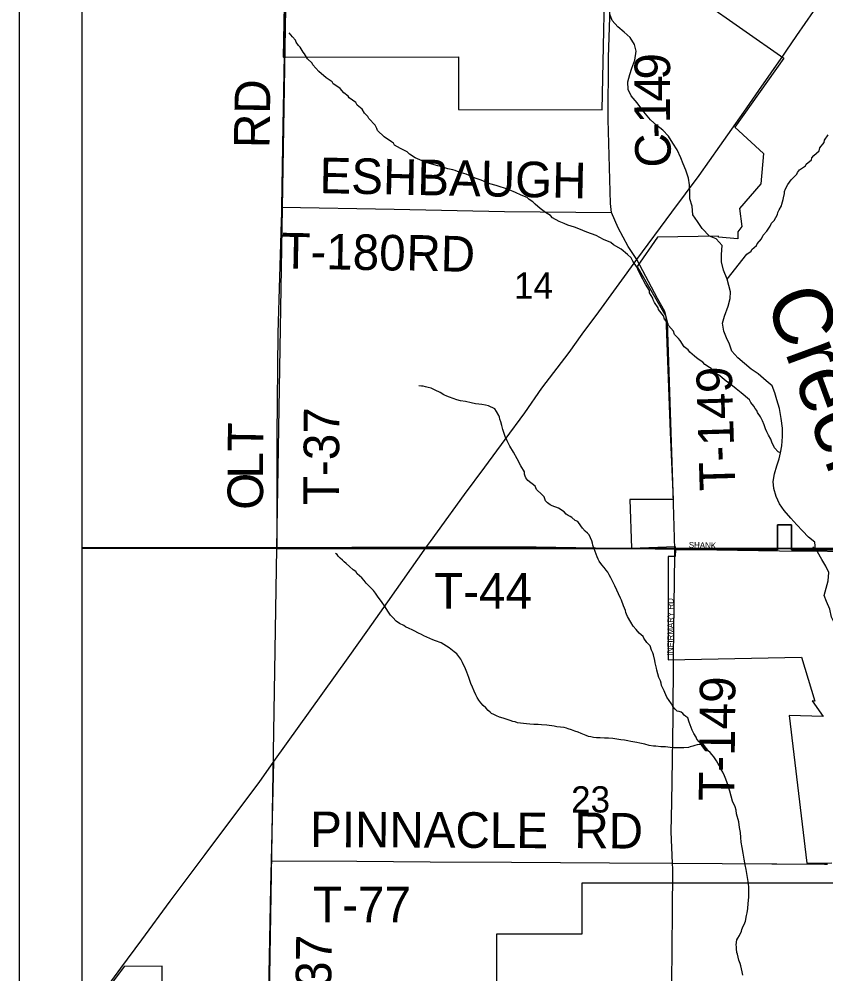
# Model space of a CAD drawing. Extents: x -209 to 4852, y 0 to 905.
# Drawn here: x 433.77 to 459.54, y 289.97 to 320.46 of the extents above; entities that cross this region are included whole.
import ezdxf

# ---------------------------------------------------------------- set-up
doc = ezdxf.new("R2010")
doc.units = 0
for name, color, linetype in [('Default', 7, 'Continuous'), ('GM_P_County_Alignment', 7, 'Continuous'), ('GM_X_Airport_Location_Class_2', 7, 'Continuous'), ('GM_X_Airport_Location_Class_3', 7, 'Continuous'), ('GM_X_County_Road', 7, 'Continuous'), ('GM_X_County_Road_Text', 7, 'Continuous'), ('GM_X_County_ROW', 7, 'Continuous'), ('GM_X_County_Subdivision_Text', 7, 'Continuous'), ('GM_X_Minor_Lake_Text', 7, 'Continuous'), ('GM_X_Minor_River', 7, 'Continuous'), ('GM_X_Section_Text', 7, 'Continuous'), ('GM_X_Township_Road', 7, 'Continuous'), ('GM_X_Township_Road_Text', 7, 'Continuous'), ('GM_X_US_Location', 7, 'Continuous'), ('SH_Data', 7, 'Continuous')]:
    doc.layers.add(name, color=color, linetype=linetype)

msp = doc.modelspace()

# ---------------------------------------------------------------- linework, layer by layer
at = {"layer": 'Default'}
msp.add_lwpolyline([(571.768, 202.559), (571.768, 338.559), (435.768, 338.559), (435.768, 202.559)], close=True, dxfattribs=at)
at = {"layer": 'GM_X_Airport_Location_Class_2'}
for points in [[(454.717, 303.333), (454.72, 303.533), (454.661, 305.35)], [(454.72, 303.533), (458.06, 303.48), (461.121, 303.464), (461.668, 303.457), (461.871, 303.398), (461.964, 303.175), (462.119, 302.494), (462.223, 302.323), (462.485, 302.263), (464.035, 302.274), (465.747, 302.246), (467.107, 302.242)], [(454.671, 300.126), (454.717, 303.333)], [(454.478, 283.232), (454.434, 283.528), (454.404, 283.81), (454.583, 287.205), (454.62, 289.656), (454.639, 291.955), (454.657, 293.282), (454.655, 293.317)]]:
    msp.add_lwpolyline(points, dxfattribs=at)
at = {"layer": 'GM_X_County_Road'}
for points in [[(459.208, 303.525), (459.188, 303.765), (458.987, 303.915), (458.794, 304.118), (458.617, 304.313), (458.425, 304.524), (458.211, 304.773), (458.064, 304.983), (457.956, 305.214), (457.88, 305.474), (457.855, 305.703), (457.9, 305.938), (457.976, 306.202), (458.05, 306.42), (458.094, 306.617), (458.138, 306.836), (458.161, 307.132), (458.153, 307.406), (458.116, 307.711), (458.056, 308.025), (457.972, 308.308), (457.91, 308.531), (457.832, 308.753), (457.638, 308.911), (457.378, 309.131), (457.161, 309.281), (456.938, 309.47), (456.73, 309.643), (456.538, 309.862), (456.468, 310.084), (456.367, 310.285), (456.281, 310.5), (456.242, 310.752), (456.302, 310.978), (456.417, 311.294), (456.485, 311.543), (456.498, 311.756), (456.387, 312.154), (456.273, 312.447), (456.212, 312.707), (456.203, 312.943), (456.234, 313.238), (456.042, 313.449), (455.823, 313.531), (455.594, 313.773), (455.44, 313.998), (455.294, 314.215), (455.271, 314.489), (455.201, 314.727), (455.199, 314.917), (455.19, 315.168), (455.15, 315.382), (455.066, 315.636), (454.988, 315.843), (454.909, 316.035), (454.787, 316.289), (454.656, 316.506), (454.51, 316.723), (454.332, 316.918), (454.138, 317.068), (453.938, 317.248), (453.724, 317.498), (453.511, 317.785), (453.327, 318.018), (453.226, 318.211), (453.217, 318.462), (453.277, 318.689), (453.343, 318.9), (453.442, 319.155), (453.48, 319.435), (453.432, 319.65), (453.294, 319.874), (453.1, 320.047), (452.899, 320.212), (452.715, 320.422), (452.637, 320.622)], [(446.426, 316.036), (446.246, 316.147), (446.164, 316.225), (445.954, 316.329), (445.758, 316.44), (445.729, 316.502), (445.662, 316.549), (445.429, 316.699), (445.221, 316.91), (445.2, 316.972), (445.142, 317.08), (444.942, 317.29), (444.913, 317.352), (444.801, 317.461), (444.728, 317.584), (444.676, 317.631), (444.564, 317.718), (444.528, 317.795), (444.318, 317.952), (444.281, 318.007), (444.139, 318.109), (444.029, 318.249), (443.946, 318.304), (443.804, 318.399), (443.767, 318.461), (443.58, 318.587), (443.349, 318.791), (443.148, 319.001), (443.134, 319.055), (442.978, 319.196), (442.883, 319.358), (442.839, 319.412), (442.751, 319.567), (442.699, 319.621), (442.618, 319.722), (442.597, 319.791), (442.5, 319.892), (442.449, 319.962), (442.397, 320.024)], [(456.387, 312.154), (457.021, 312.962), (457.153, 313.05), (457.177, 313.11), (457.325, 313.236), (457.349, 313.289), (457.491, 313.446), (457.539, 313.559), (457.657, 313.693), (457.768, 313.85), (457.809, 313.948), (457.895, 314.037), (457.999, 314.225), (458.008, 314.286), (458.048, 314.376), (458.128, 314.496), (458.137, 314.549), (458.179, 314.701), (458.188, 314.754), (458.222, 314.898), (458.223, 314.959), (458.248, 315.042), (458.328, 315.177), (458.439, 315.334), (458.611, 315.513), (458.636, 315.565), (458.699, 315.655), (458.893, 315.78), (458.909, 315.833), (459.081, 315.974), (459.097, 316.034), (459.153, 316.109), (459.324, 316.257), (459.35, 316.355), (459.484, 316.527), (459.501, 316.595), (459.612, 316.768)], [(458.094, 306.617), (458.016, 306.647), (457.898, 306.772), (457.818, 306.949), (457.783, 307.049), (457.71, 307.172), (457.652, 307.28), (457.616, 307.38), (457.595, 307.442), (457.574, 307.511), (457.516, 307.634), (457.451, 307.765), (457.355, 307.904), (457.342, 307.966), (457.282, 308.028), (457.238, 308.105), (457.15, 308.222), (457.106, 308.306), (456.838, 308.526), (456.733, 308.613), (456.681, 308.652), (456.509, 308.793), (456.359, 308.903), (456.225, 309.006), (456.158, 309.068), (456.045, 309.139), (456.031, 309.193), (455.964, 309.225), (455.874, 309.304), (455.822, 309.335), (455.672, 309.438), (455.613, 309.508), (455.462, 309.603), (455.343, 309.697), (455.194, 309.823), (455.142, 309.9), (455.015, 310.002), (454.891, 310.196), (454.832, 310.266), (454.705, 310.39), (454.677, 310.498), (454.515, 310.684), (454.493, 310.754), (454.382, 310.878), (454.355, 310.985), (454.2, 311.187), (454.186, 311.248), (454.068, 311.411), (454.025, 311.496), (454.019, 311.557), (453.909, 311.727), (453.903, 311.796), (453.778, 311.997), (453.728, 312.097), (453.699, 312.159), (453.568, 312.406), (453.539, 312.475), (453.496, 312.567), (453.378, 312.73), (453.327, 312.838), (453.201, 312.948), (452.999, 313.112), (452.759, 313.255), (452.669, 313.326), (452.435, 313.423), (452.202, 313.558), (451.908, 313.657), (451.651, 313.762), (451.508, 313.819), (451.304, 313.884), (451.183, 313.941), (451.025, 314.005), (450.814, 314.117), (450.74, 314.195), (450.582, 314.283), (450.418, 314.416), (450.254, 314.557), (450.179, 314.627), (450.067, 314.699), (450, 314.769), (449.811, 314.842), (449.623, 314.93), (449.555, 314.955), (449.396, 315.02), (449.306, 315.052), (449.109, 315.118), (449.011, 315.151), (448.806, 315.201), (448.527, 315.315), (448.339, 315.388), (448.052, 315.509), (447.825, 315.575), (447.704, 315.624), (447.629, 315.649), (447.469, 315.683), (447.212, 315.765), (447.144, 315.782), (446.879, 315.857), (446.743, 315.906), (446.645, 315.939), (446.426, 316.036)], [(451.308, 304.607), (451.241, 304.655), (451.181, 304.725), (451.002, 304.851), (450.798, 304.924), (450.738, 304.956), (450.648, 305.019), (450.588, 305.082), (450.546, 305.205), (450.472, 305.283), (450.293, 305.439), (450.257, 305.554), (450.026, 305.728), (449.959, 305.813), (449.938, 305.867), (449.917, 305.936), (449.911, 306.005), (449.801, 306.198), (449.685, 306.421), (449.561, 306.638), (449.444, 306.831), (449.357, 307.001), (449.292, 307.132), (449.222, 307.362), (449.194, 307.484), (449.159, 307.607), (449.131, 307.692), (449.117, 307.753), (449.096, 307.807), (449.023, 307.93), (448.964, 308.016), (448.761, 308.119), (448.67, 308.137), (448.556, 308.155), (448.457, 308.165), (448.351, 308.183), (448.207, 308.209), (448.032, 308.251), (447.873, 308.278), (447.752, 308.304), (447.631, 308.352), (447.517, 308.393), (447.434, 308.418), (447.336, 308.466), (447.224, 308.537), (447.058, 308.618), (446.998, 308.642), (446.93, 308.674), (446.832, 308.699), (446.748, 308.724), (446.68, 308.741), (446.619, 308.743), (446.543, 308.752)], [(456.784, 294.654), (456.758, 294.83), (456.688, 295.083), (456.676, 295.205), (456.641, 295.305), (456.562, 295.49), (456.512, 295.651), (456.471, 295.804), (456.429, 295.943), (456.386, 296.073), (456.343, 296.189), (456.3, 296.296), (456.25, 296.412), (456.199, 296.504), (456.163, 296.582), (456.09, 296.705), (456.046, 296.775), (456.009, 296.837), (455.958, 296.907), (455.906, 296.969), (455.847, 297.039), (455.787, 297.094), (455.736, 297.156), (455.676, 297.226), (455.602, 297.304), (455.498, 297.383), (455.423, 297.468), (455.395, 297.537), (455.329, 297.646), (455.271, 297.761), (455.242, 297.838), (455.171, 298.015), (455.128, 298.146), (455.069, 298.193), (455.017, 298.24), (454.972, 298.294), (454.92, 298.334), (454.852, 298.351), (454.791, 298.36), (454.724, 298.43), (454.65, 298.516), (454.614, 298.6), (454.541, 298.709), (454.467, 298.809), (454.395, 298.964), (454.381, 299.017), (454.294, 299.187), (454.28, 299.256), (454.259, 299.333), (454.201, 299.441), (454.139, 299.671), (454.133, 299.732), (454.084, 299.908), (454.078, 299.977), (454.037, 300.161), (454.016, 300.23), (453.972, 300.315), (453.93, 300.453), (453.826, 300.555), (453.723, 300.694), (453.701, 300.748), (453.574, 300.85), (453.478, 300.967), (453.39, 301.083), (453.309, 301.207), (453.207, 301.385), (453.171, 301.462), (453.157, 301.515), (453.136, 301.577), (453.079, 301.731), (453.015, 301.907), (452.978, 301.977), (452.913, 302.108), (452.863, 302.231), (452.805, 302.362), (452.74, 302.493), (452.675, 302.617), (452.616, 302.717), (452.573, 302.802), (452.529, 302.864), (452.462, 302.949), (452.388, 303.035), (452.3, 303.159), (452.271, 303.221), (452.235, 303.29), (452.199, 303.375), (452.17, 303.459), (452.135, 303.551), (452.099, 303.667), (452.086, 303.728), (452.065, 303.804), (451.978, 303.997), (451.926, 304.044), (451.852, 304.114), (451.77, 304.208), (451.719, 304.285), (451.616, 304.417), (451.533, 304.457), (451.429, 304.551), (451.376, 304.575), (451.308, 304.607)], [(445.439, 301.725), (445.366, 301.833), (445.218, 302.035), (445.152, 302.128), (445.086, 302.213), (444.856, 302.455), (444.789, 302.533), (444.715, 302.618), (444.566, 302.751), (444.522, 302.829), (444.44, 302.876), (444.32, 302.986), (444.216, 303.08), (444.157, 303.135), (444.104, 303.182), (444.03, 303.252), (443.963, 303.314), (443.934, 303.368), (443.874, 303.4)], [(460.836, 299.798), (460.84, 299.855), (460.839, 300.113), (460.816, 300.373), (460.754, 300.603), (460.699, 300.84), (460.637, 301.085), (460.431, 301.037), (460.221, 300.899), (460.032, 300.919), (459.818, 301.169), (459.724, 301.362), (459.67, 301.622), (459.563, 301.868), (459.484, 302.06), (459.551, 302.294), (459.611, 302.521), (459.634, 302.794), (459.54, 302.994), (459.417, 303.211), (459.278, 303.45), (459.131, 303.607)], [(455.602, 297.304), (455.434, 297.285), (455.357, 297.264), (455.296, 297.243), (455.211, 297.222), (455.15, 297.208), (455.005, 297.196), (454.89, 297.191), (454.692, 297.196), (454.57, 297.207), (454.418, 297.226), (454.274, 297.229), (454.106, 297.248), (454.038, 297.25), (453.901, 297.269), (453.757, 297.31), (453.598, 297.345), (453.499, 297.362), (453.317, 297.397), (453.211, 297.415), (453.105, 297.44), (452.991, 297.451), (452.869, 297.469), (452.74, 297.487), (452.603, 297.498), (452.474, 297.501), (452.337, 297.512), (452.215, 297.515), (452.116, 297.525), (452.033, 297.542), (451.957, 297.559), (451.889, 297.584), (451.723, 297.649), (451.625, 297.689), (451.519, 297.722), (451.413, 297.763), (451.307, 297.796), (451.255, 297.82), (451.186, 297.837), (450.951, 297.866), (450.867, 297.883), (450.624, 297.912), (450.457, 297.923), (450.35, 297.934), (450.213, 297.937), (450.084, 297.948), (449.977, 297.958), (449.886, 297.968), (449.787, 297.985), (449.696, 297.995), (449.613, 298.02), (449.537, 298.037), (449.454, 298.062), (449.356, 298.095), (449.235, 298.136), (449.121, 298.177), (449.023, 298.217), (448.933, 298.257), (448.865, 298.289), (448.813, 298.329), (448.753, 298.384), (448.679, 298.469), (448.597, 298.547), (448.523, 298.625), (448.457, 298.711), (448.398, 298.796), (448.355, 298.888), (448.304, 299.004), (448.254, 299.127), (448.204, 299.243), (448.168, 299.342), (448.132, 299.435), (448.104, 299.519), (448.068, 299.612), (448.025, 299.719), (447.939, 299.919), (447.881, 300.02), (447.748, 300.191), (447.673, 300.261), (447.509, 300.387), (447.426, 300.442), (447.336, 300.498), (447.254, 300.546), (447.072, 300.611), (446.982, 300.644), (446.891, 300.684), (446.793, 300.724), (446.703, 300.772), (446.62, 300.812), (446.53, 300.853), (446.394, 300.924), (446.327, 300.964), (446.229, 301.005), (446.116, 301.061), (446.056, 301.1), (445.92, 301.164), (445.816, 301.243), (445.704, 301.353), (445.637, 301.43), (445.571, 301.523), (445.439, 301.725)], [(456.891, 289.933), (456.871, 290.04), (456.83, 290.232), (456.801, 290.301), (456.758, 290.409), (456.717, 290.6), (456.703, 290.654), (456.684, 290.776), (456.685, 290.837), (456.679, 290.899), (456.699, 291.066), (456.731, 291.118), (456.779, 291.201), (456.851, 291.336), (456.86, 291.39), (456.884, 291.442), (456.949, 291.609), (456.974, 291.661), (457.009, 291.843), (457.026, 291.919), (457.045, 292.064), (457.057, 292.223), (457.077, 292.421), (457.082, 292.596), (457.078, 292.756), (457.06, 292.924), (457.021, 293.185), (457.001, 293.307), (456.967, 293.46), (456.933, 293.636), (456.9, 293.828), (456.867, 294.011), (456.84, 294.18), (456.829, 294.332), (456.81, 294.493), (456.784, 294.654)]]:
    msp.add_lwpolyline(points, dxfattribs=at)
at = {"layer": 'GM_X_County_Road_Text'}
for points in [[(453.503, 312.787), (453.23, 313.2), (452.906, 313.801), (452.691, 314.291), (452.661, 314.577), (452.586, 317.259), (452.601, 319.24), (452.713, 322.795), (452.749, 323.162), (452.91, 323.608), (453.027, 323.98), (453.075, 324.271), (453.089, 324.751), (453.094, 325.673), (453.108, 326.599), (453.11, 326.7)], [(435.768, 303.597), (442.015, 303.588), (446.788, 303.613)], [(441.706, 286.766), (441.71, 287.017), (441.75, 289.423), (441.809, 292.74), (441.828, 293.584), (441.902, 296.752)]]:
    msp.add_lwpolyline(points, dxfattribs=at)
at = {"layer": 'GM_X_County_ROW'}
for points in [[(442.161, 314.265), (442.167, 314.463), (442.203, 317.059), (442.256, 319.873), (442.298, 323.185), (442.34, 323.32), (442.438, 323.383), (442.931, 323.366), (443.053, 323.404), (443.094, 323.518), (443.119, 323.675), (443.11, 325.721), (443.129, 327.748), (443.129, 329.471), (443.144, 330.319)], [(442.167, 314.463), (445.747, 314.399), (449.271, 314.319), (452.691, 314.291)], [(442.015, 303.588), (442.014, 307.158), (442.047, 310.434), (442.152, 314.008), (442.161, 314.265)], [(454.661, 305.35), (454.487, 310.791), (454.398, 311.124), (454.168, 311.546), (453.503, 312.787)], [(446.788, 303.613), (450.287, 303.611), (454.72, 303.533)], [(454.644, 293.514), (454.598, 294.508), (454.62, 295.458), (454.659, 298.164), (454.67, 300.071), (454.671, 300.126)], [(441.828, 293.584), (444.563, 293.57), (446.899, 293.554), (449.501, 293.543), (452.63, 293.525), (454.644, 293.514)], [(454.644, 293.514), (457.814, 293.494)], [(454.655, 293.317), (454.644, 293.514)], [(457.814, 293.494), (457.973, 293.493), (459.501, 293.475), (459.597, 293.475)]]:
    msp.add_lwpolyline(points, dxfattribs=at)
at = {"layer": 'GM_X_County_Subdivision_Text'}
for points in [[(458.272, 319.443), (458.612, 319.941), (459.415, 321.099), (459.491, 321.208)], [(453.503, 312.787), (454.619, 314.302), (455.49, 315.474), (456.16, 316.401), (456.927, 317.495), (457.403, 318.188), (458.186, 319.316), (458.272, 319.443)], [(446.908, 303.777), (447.137, 304.087), (448.002, 305.279), (448.65, 306.156), (449.301, 307.043), (449.921, 307.891), (450.468, 308.68), (451.344, 309.819), (451.761, 310.405), (452.288, 311.112), (453.503, 312.787)], [(441.902, 296.752), (443.477, 298.939), (444.28, 300.063), (444.911, 300.954), (445.551, 301.855), (446.788, 303.613), (446.908, 303.777)], [(435.768, 288.457), (436.119, 288.932), (437.018, 290.155), (437.694, 291.066), (438.596, 292.294), (439.709, 293.791), (440.918, 295.394), (441.442, 296.087), (441.902, 296.752)]]:
    msp.add_lwpolyline(points, dxfattribs=at)
at = {"layer": 'GM_X_Minor_Lake_Text'}
msp.add_lwpolyline([(482.84, 285.356), (482.984, 295.952), (483.074, 303.486), (483.171, 310.029), (483.249, 313.713), (483.369, 322.855), (483.392, 325.723), (483.334, 338.559), (435.768, 338.559), (435.768, 263.429)], dxfattribs=at)
at = {"layer": 'GM_X_Minor_River'}
for points in [[(435.768, 323.472), (435.768, 303.574), (442.006, 303.553), (442.329, 323.393)], [(442.329, 323.393), (463.093, 323.066), (462.61, 303.563), (442.006, 303.553)], [(435.768, 303.574), (435.768, 283.431), (441.676, 283.395), (442.006, 303.553)], [(442.006, 303.553), (462.61, 303.563), (461.7, 283.212), (441.676, 283.395)]]:
    msp.add_lwpolyline(points, close=True, dxfattribs=at)
at = {"layer": 'GM_X_US_Location'}
for points in [[(442.279, 323.109), (442.21, 319.243), (447.801, 319.258), (447.801, 317.576), (452.4, 317.569), (452.512, 323.151)], [(442.279, 323.109), (442.21, 319.243), (447.801, 319.258), (447.801, 317.576), (452.4, 317.569), (452.512, 323.151)], [(455.581, 321.046), (458.203, 319.211), (456.637, 317.015), (457.547, 316.167), (457.463, 315.205), (456.779, 314.419), (456.861, 313.837), (456.735, 313.671), (456.735, 313.444), (456.109, 313.498), (456.109, 313.529), (454.168, 313.495), (453.516, 312.564), (454.429, 310.982), (454.57, 307.272), (454.668, 305.125), (453.278, 305.125), (453.332, 303.573), (454.731, 303.622), (454.734, 303.527), (458.001, 303.518), (458.001, 304.313), (458.444, 304.313), (458.444, 303.518), (461.846, 303.498)], [(455.581, 321.046), (458.203, 319.211), (456.637, 317.015), (457.547, 316.167), (457.463, 315.205), (456.779, 314.419), (456.861, 313.837), (456.735, 313.671), (456.735, 313.444), (456.109, 313.498), (456.109, 313.529), (454.168, 313.495), (453.516, 312.564), (454.429, 310.982), (454.57, 307.272), (454.668, 305.125), (453.278, 305.125), (453.332, 303.573), (454.731, 303.622), (454.734, 303.527), (458.001, 303.518), (458.001, 304.313), (458.444, 304.313), (458.444, 303.518), (461.846, 303.498)], [(461.846, 303.498), (458.444, 303.518), (458.444, 304.313), (458.001, 304.313), (458.001, 303.518), (454.734, 303.527), (454.733, 303.306), (454.508, 303.304), (454.508, 300.008), (458.763, 300.083), (459.19, 298.686), (459.109, 298.698), (459.452, 298.191), (458.365, 298.223), (458.937, 293.512), (459.733, 293.526)], [(459.79, 292.869), (451.744, 292.868), (451.744, 291.242), (449.017, 291.242), (449.017, 287.148)], [(438.335, 289.535), (438.335, 290.218), (437.129, 290.207), (435.768, 288.403)]]:
    msp.add_lwpolyline(points, dxfattribs=at)
at = {"layer": 'SH_Data'}
for p, q in [((433.768, 340.559), (433.768, 200.559)), ((435.768, 338.559), (435.768, 202.559))]:
    msp.add_line(p, q, dxfattribs=at)

# ---------------------------------------------------------------- texts
at = {"layer": 'GM_P_County_Alignment'}
for s, height, rotation, p in [('9', 1.136, 89.5316, (454.563, 318.527)), ('4', 1.136, 89.7658, (454.56, 317.828)), ('1', 1.136, 90.4267, (454.566, 317.132)), ('-', 1.136, 91.0382, (454.574, 316.668)), ('C', 1.136, 91.6902, (454.602, 315.739)), ('C-37', 1.1364, 89.3142, (443.719, 287.92))]:
    msp.add_text(s, height=height, rotation=rotation, dxfattribs=at).set_placement(p)
at = {"layer": 'GM_X_Airport_Location_Class_3'}
for s, height, rotation, p in [('SHANK', 0.1894, 358.8072, (455.162, 303.579)), ('INFIRMARY RD', 0.18939, 89.4309, (454.66, 300.144))]:
    msp.add_text(s, height=height, rotation=rotation, dxfattribs=at).set_placement(p)
at = {"layer": 'GM_X_Section_Text'}
msp.add_text('Creek', height=1.8939, rotation=290.1517, dxfattribs=at).set_placement((457.595, 311.548))
at = {"layer": 'GM_X_Township_Road'}
for s, height, rotation, p in [('RD', 1.1364, 89.0127, (441.765, 316.335)), ('ESHBAUGH', 1.1364, 358.8686, (443.358, 314.908)), ('T-180', 1.1364, 358.8763, (442.139, 312.505)), ('RD', 1.1364, 358.5175, (446.128, 312.441)), ('T-149', 1.1364, 91.6849, (456.65, 305.418)), ('T-37', 1.1364, 89.6638, (443.984, 304.942)), ('T', 1.136, 89.0228, (441.565, 306.639)), ('L', 1.136, 89.9571, (441.564, 305.794)), ('O', 1.136, 90, (441.564, 304.794)), ('T-44', 1.1364, 0, (447.028, 301.638)), ('T-149', 1.1364, 89.4406, (456.617, 295.497)), ('PINNACLE', 1.1364, 359.7221, (443.063, 294.024)), ('RD', 1.1364, 359.5054, (451.503, 293.991)), ('T-77', 1.1364, 0, (443.161, 291.624))]:
    msp.add_text(s, height=height, rotation=rotation, dxfattribs=at).set_placement(p)
at = {"layer": 'GM_X_Township_Road_Text'}
for s, p in [('14', (449.578, 311.535)), ('23', (451.403, 295.128))]:
    msp.add_text(s, height=0.8371, rotation=0, dxfattribs=at).set_placement(p)

doc.saveas('drawing.dxf')
